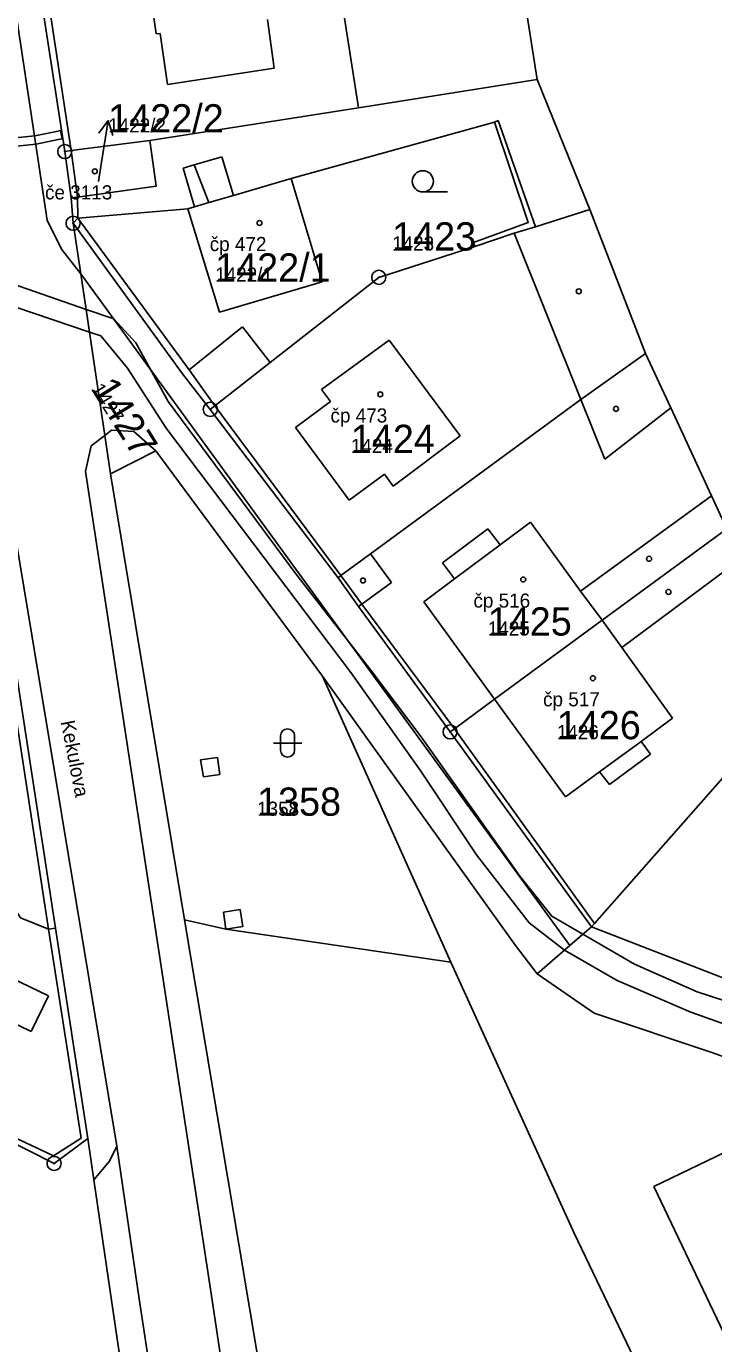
# Model space of a CAD drawing. Extents: x -763628 to -761565, y -976033 to -973833.
# Drawn here: x -762708.6 to -762659.9, y -975900.1 to -975806.8 of the extents above; entities that cross this region are included whole.
import ezdxf

# ---------------------------------------------------------------- set-up
doc = ezdxf.new("R2010")
doc.units = 0
for name, color, linetype in [('KN_cisla parcel 1000', 7, 'Continuous'), ('KN_cisla parcel 500', 7, 'Continuous'), ('KN_cisla parcel znacky', 7, 'Continuous'), ('KN_cisla popisna 500', 7, 'Continuous'), ('KN_hranice parcel', 7, 'Continuous'), ('KN_hranice uzemi', 7, 'Continuous'), ('KN_popisy', 7, 'Continuous'), ('KN_vecna bremena', 7, 'Continuous'), ('KN_vnitrni kresba parcel', 7, 'Continuous'), ('KN_znacky bodu BP', 7, 'Continuous'), ('KN_znacky budov', 7, 'Continuous'), ('KN_znacky kultur', 7, 'Continuous')]:
    doc.layers.add(name, color=color, linetype=linetype)

msp = doc.modelspace()

# ---------------------------------------------------------------- linework, layer by layer
at = {"layer": 'KN_cisla parcel znacky'}
for p, q in [((-762702.801, -975813.496), (-762703.452, -975814.407)), ((-762703.27, -975816.46), (-762702.801, -975813.496)), ((-762702.801, -975813.496), (-762702.463, -975814.563)), ((-762703.49, -975817.83), (-762703.27, -975816.46))]:
    msp.add_line(p, q, dxfattribs=at)
at = {"layer": 'KN_hranice parcel'}
for p, q in [((-762672.43, -975810.6), (-762675.18, -975793.11)), ((-762685.07, -975812.6), (-762687.85, -975794.92)), ((-762685.07, -975812.6), (-762672.43, -975810.6)), ((-762668.69, -975819.8), (-762672.43, -975810.6)), ((-762699.86, -975814.93), (-762685.07, -975812.6)), ((-762705.87, -975815.7), (-762705.42, -975818.99)), ((-762705.42, -975818.99), (-762705.28, -975820.78)), ((-762664.77, -975830), (-762668.69, -975819.8)), ((-762695.57, -975833.96), (-762686.53, -975845.89)), ((-762702.63, -975838.53), (-762697.4, -975870.1)), ((-762706.53, -975870.71), (-762709.96, -975848.37)), ((-762687.62, -975852.85), (-762678.54, -975873.1)), ((-762678.59, -975856.8), (-762668.58, -975870.61)), ((-762677.42, -975989.33), (-762697.4, -975870.1)), ((-762704.25, -975885.6), (-762706.53, -975870.71)), ((-762668.58, -975870.61), (-762600.43, -975897.06))]:
    msp.add_line(p, q, dxfattribs=at)
for points in [[(-762707.61, -975804.32), (-762707.3, -975806.4), (-762705.87, -975815.7)], [(-762705.28, -975820.78), (-762704.95, -975820.42), (-762697.17, -975819.76), (-762694.91, -975827.07), (-762687.66, -975824.92), (-762689.85, -975817.61), (-762675.46, -975813.61), (-762673.06, -975820.73), (-762676.94, -975822.14), (-762676.85, -975822.43)], [(-762705.87, -975815.7), (-762705.43, -975815.63), (-762699.86, -975814.93)], [(-762699.86, -975814.93), (-762699.41, -975818.16), (-762704.98, -975818.93), (-762705.42, -975818.99)], [(-762676.85, -975822.43), (-762674.05, -975821.48), (-762672.54, -975821.04), (-762668.69, -975819.8)], [(-762705.28, -975820.78), (-762697.54, -975831.44), (-762695.57, -975833.96)], [(-762705.28, -975820.78), (-762704.74, -975824.35), (-762703.04, -975835.8), (-762702.63, -975838.53)], [(-762695.57, -975833.96), (-762695.26, -975833.72), (-762691.33, -975830.64), (-762683.64, -975824.61), (-762676.85, -975822.43)], [(-762686.53, -975845.89), (-762686.32, -975845.73), (-762684.22, -975844.19), (-762669.34, -975833.26), (-762664.77, -975830)], [(-762659, -975842.41), (-762660.08, -975840.09), (-762662.97, -975833.86), (-762664.77, -975830)], [(-762687.62, -975852.85), (-762699.43, -975836.9), (-762702.63, -975838.53)], [(-762678.59, -975856.8), (-762678.28, -975856.58), (-762675.44, -975854.48), (-762667.84, -975848.9), (-762659, -975842.41)], [(-762668.58, -975870.61), (-762668.38, -975870.38), (-762654.02, -975854.09), (-762658.07, -975844.6), (-762659, -975842.41)], [(-762686.53, -975845.89), (-762685.08, -975847.93), (-762678.59, -975856.8)], [(-762672.43, -975873.94), (-762673.97, -975871.92), (-762687.62, -975852.85)], [(-762706.53, -975870.71), (-762707.03, -975870.78), (-762709, -975869.96), (-762711.64, -975865.88), (-762717.05, -975863.12)], [(-762697.4, -975870.1), (-762694.46, -975870.78), (-762678.54, -975873.1)], [(-762672.43, -975873.94), (-762670.12, -975871.94), (-762668.58, -975870.61)], [(-762678.54, -975873.1), (-762669.81, -975892.31), (-762663.2, -975906.12), (-762637.21, -975927.3), (-762610.62, -975949.74), (-762567.25, -975930.3)], [(-762583, -975916.45), (-762586.65, -975914.98), (-762598.49, -975908.78), (-762608.94, -975902.46), (-762620.42, -975896.09), (-762629.58, -975891.54), (-762640.87, -975886.7), (-762649.51, -975883.27), (-762660.07, -975879.51), (-762668.39, -975876.72), (-762672.43, -975873.94)], [(-762664.18, -975888.99), (-762658.48, -975886.26), (-762647.8, -975908.63), (-762653.51, -975911.36), (-762664.18, -975888.99)]]:
    msp.add_lwpolyline(points, dxfattribs=at)
at = {"layer": 'KN_hranice uzemi'}
for points in [[(-762704.25, -975885.6), (-762706.63, -975887.36), (-762712.11, -975884.61), (-762712.99, -975884.17), (-762723.25, -975879.02)], [(-762701.65, -975903.33), (-762703.81, -975888.53), (-762704.25, -975885.6)]]:
    msp.add_lwpolyline(points, dxfattribs=at)
at = {"layer": 'KN_vecna bremena'}
for points in [[(-762715.75, -975811), (-762715.02, -975815.92), (-762713.26, -975815.73), (-762707.9, -975815.19), (-762706.35, -975814.86), (-762706.06, -975814.8), (-762706.18, -975814.22), (-762706.47, -975814.28), (-762708, -975814.59), (-762713.32, -975815.13), (-762714.96, -975815.31)], [(-762713.91, -975823.44), (-762713.65, -975825.15), (-762712.07, -975825.81), (-762704.12, -975828.5), (-762704.36, -975826.88), (-762711.69, -975824.33)], [(-762669.19, -975871.13), (-762671.4, -975869.86), (-762673.66, -975867.02), (-762680.64, -975857.14), (-762684.13, -975852.52), (-762689.51, -975845.6), (-762698.55, -975833.4), (-762700.85, -975829.24), (-762702.39, -975827.56), (-762704.36, -975826.88), (-762704.12, -975828.5), (-762703.33, -975828.76), (-762701.43, -975831.04), (-762698.69, -975835.29), (-762685.62, -975852.6), (-762680.72, -975859.51), (-762676.72, -975865.5), (-762672.99, -975870.33), (-762670.5, -975872.27)], [(-762589.73, -975910.07), (-762591.82, -975907.53), (-762610.83, -975895.95), (-762618.14, -975892.29), (-762637.41, -975883.43), (-762650.37, -975878.71), (-762661.1, -975875.2), (-762665.53, -975873.26), (-762669.19, -975871.13), (-762670.5, -975872.27), (-762666.76, -975874.41), (-762661.54, -975876.65), (-762655.1, -975878.93), (-762648.84, -975880.84), (-762641.41, -975883.56), (-762629.7, -975888.61), (-762614.65, -975895.8), (-762608.45, -975899.11), (-762595.41, -975907.08)]]:
    msp.add_lwpolyline(points, close=True, dxfattribs=at)
at = {"layer": 'KN_vnitrni kresba parcel'}
for p, q in [((-762707.11, -975820.55), (-762722.28, -975720.1)), ((-762699.41, -975807.37), (-762699.94, -975803.51)), ((-762707.16, -975804.22), (-762705.43, -975815.63)), ((-762691.51, -975806.34), (-762691.06, -975809.8)), ((-762699.11, -975807.33), (-762699.41, -975807.37)), ((-762698.61, -975810.95), (-762699.11, -975807.33)), ((-762691.06, -975809.8), (-762698.61, -975810.95)), ((-762675.46, -975813.61), (-762675.18, -975813.51)), ((-762675.18, -975813.51), (-762672.54, -975821.04)), ((-762704.98, -975818.93), (-762705.43, -975815.63)), ((-762694.75, -975816.07), (-762696.71, -975816.65)), ((-762693.94, -975818.81), (-762694.75, -975816.07)), ((-762696.71, -975816.65), (-762697.49, -975816.88)), ((-762697.49, -975816.88), (-762696.68, -975819.62)), ((-762696.71, -975816.65), (-762695.68, -975819.32)), ((-762689.85, -975817.61), (-762693.94, -975818.81)), ((-762704.95, -975820.42), (-762704.98, -975818.93)), ((-762693.94, -975818.81), (-762695.68, -975819.32)), ((-762696.68, -975819.62), (-762697.17, -975819.76)), ((-762695.68, -975819.32), (-762696.68, -975819.62)), ((-762706.11, -975822.61), (-762707.11, -975820.55)), ((-762697.07, -975831.16), (-762704.95, -975820.42)), ((-762674.05, -975821.48), (-762669.34, -975833.26)), ((-762706.11, -975822.61), (-762704.74, -975824.35)), ((-762704.74, -975824.35), (-762670.12, -975871.94)), ((-762693.3, -975828.12), (-762697.07, -975831.16)), ((-762691.33, -975830.64), (-762693.3, -975828.12)), ((-762687.69, -975832.56), (-762682.9, -975829.07)), ((-762682.9, -975829.07), (-762677.89, -975835.84)), ((-762697.07, -975831.16), (-762695.26, -975833.72)), ((-762687.06, -975833.41), (-762687.69, -975832.56)), ((-762695.26, -975833.72), (-762686.32, -975845.73)), ((-762689.54, -975835.25), (-762687.06, -975833.41)), ((-762667.63, -975837.49), (-762669.34, -975833.26)), ((-762662.97, -975833.86), (-762667.63, -975837.49)), ((-762702.56, -975835.43), (-762703.04, -975835.8)), ((-762700.99, -975835.52), (-762702.56, -975835.43)), ((-762699.43, -975836.9), (-762700.99, -975835.52)), ((-762685.73, -975840.38), (-762689.54, -975835.25)), ((-762704.01, -975836.55), (-762704.41, -975838.36)), ((-762703.04, -975835.8), (-762704.01, -975836.55)), ((-762677.89, -975835.84), (-762682.62, -975839.39)), ((-762695.56, -975896.26), (-762704.41, -975838.36)), ((-762683.25, -975838.54), (-762685.73, -975840.38)), ((-762682.62, -975839.39), (-762683.25, -975838.54)), ((-762710, -975839.16), (-762702.18, -975886.14)), ((-762660.08, -975840.09), (-762669.36, -975846.84)), ((-762672.9, -975841.94), (-762675.06, -975843.56)), ((-762669.36, -975846.84), (-762672.9, -975841.94)), ((-762675.92, -975842.42), (-762679.14, -975844.82)), ((-762675.06, -975843.56), (-762675.92, -975842.42)), ((-762678.29, -975845.96), (-762675.06, -975843.56)), ((-762684.22, -975844.19), (-762682.74, -975846.21)), ((-762679.14, -975844.82), (-762678.29, -975845.96)), ((-762658.07, -975844.6), (-762666.43, -975850.82)), ((-762686.32, -975845.73), (-762684.84, -975847.75)), ((-762678.29, -975845.96), (-762680.45, -975847.58)), ((-762682.74, -975846.21), (-762684.84, -975847.75)), ((-762667.84, -975848.9), (-762669.36, -975846.84)), ((-762684.84, -975847.75), (-762685.08, -975847.93)), ((-762684.84, -975847.75), (-762678.28, -975856.58)), ((-762675.44, -975854.48), (-762680.45, -975847.58)), ((-762707.03, -975870.78), (-762710.46, -975848.4)), ((-762667.84, -975848.9), (-762666.43, -975850.82)), ((-762666.43, -975850.82), (-762662.85, -975855.84)), ((-762670.42, -975861.4), (-762675.44, -975854.48)), ((-762662.85, -975855.84), (-762665.07, -975857.47)), ((-762678.28, -975856.58), (-762668.38, -975870.38)), ((-762668.01, -975859.63), (-762665.07, -975857.47)), ((-762665.07, -975857.47), (-762664.4, -975858.38)), ((-762696.26, -975858.79), (-762695.06, -975858.62)), ((-762696.06, -975859.98), (-762696.26, -975858.79)), ((-762695.06, -975858.62), (-762694.9, -975859.81)), ((-762664.4, -975858.38), (-762667.32, -975860.52)), ((-762694.9, -975859.81), (-762696.06, -975859.98)), ((-762668.01, -975859.63), (-762670.42, -975861.4)), ((-762667.32, -975860.52), (-762668.01, -975859.63)), ((-762693.45, -975869.39), (-762694.64, -975869.57)), ((-762694.64, -975869.57), (-762694.46, -975870.78)), ((-762693.27, -975870.58), (-762693.45, -975869.39)), ((-762704.72, -975885.57), (-762707.03, -975870.78)), ((-762694.46, -975870.78), (-762693.27, -975870.58)), ((-762707.02, -975875.5), (-762710.31, -975873.9)), ((-762708.25, -975878.02), (-762707.02, -975875.5)), ((-762711.54, -975876.43), (-762708.25, -975878.02)), ((-762711.97, -975884.34), (-762706.66, -975886.82)), ((-762706.66, -975886.82), (-762704.72, -975885.57)), ((-762702.7, -975887.2), (-762702.18, -975886.14)), ((-762700.61, -975896.95), (-762702.18, -975886.14)), ((-762703.81, -975888.53), (-762702.7, -975887.2)), ((-762681.75, -975986.7), (-762695.56, -975896.26)), ((-762687.48, -975983.23), (-762700.61, -975896.95))]:
    msp.add_line(p, q, dxfattribs=at)
at = {"layer": 'KN_znacky bodu BP'}
for centre, radius in [((-762705.87, -975815.7), 0.5), ((-762705.87, -975815.7), 0.0303), ((-762705.28, -975820.78), 0.5), ((-762705.28, -975820.78), 0.0303), ((-762683.64, -975824.61), 0.5), ((-762683.64, -975824.61), 0.0303), ((-762695.57, -975833.96), 0.5), ((-762695.57, -975833.96), 0.0303), ((-762678.59, -975856.8), 0.5), ((-762678.59, -975856.8), 0.0303), ((-762706.63, -975887.36), 0.5), ((-762706.63, -975887.36), 0.0303)]:
    msp.add_circle(centre, radius, dxfattribs=at)
at = {"layer": 'KN_znacky budov'}
for centre in [(-762703.747, -975817.099), (-762692.087, -975820.759), (-762669.487, -975825.599), (-762683.537, -975832.899), (-762666.847, -975833.919), (-762664.507, -975844.539), (-762684.757, -975846.079), (-762673.417, -975846.009), (-762663.137, -975846.889), (-762668.487, -975852.999)]:
    msp.add_circle(centre, 0.175, dxfattribs=at)
at = {"layer": 'KN_znacky kultur'}
for p, q in [((-762680.523, -975818.56), (-762678.773, -975818.56)), ((-762690.601, -975857.091), (-762690.601, -975858.092)), ((-762689.599, -975858.092), (-762689.599, -975857.091)), ((-762691.101, -975857.591), (-762689.099, -975857.591))]:
    msp.add_line(p, q, dxfattribs=at)
msp.add_circle((-762680.523, -975817.81), 0.75, dxfattribs=at)
for centre, start, end in [((-762690.1, -975857.091), 0, 180), ((-762690.1, -975858.091), 180, 359.98789)]:
    msp.add_arc(centre, 0.5, start, end, dxfattribs=at)

# ---------------------------------------------------------------- texts
at = {"layer": 'KN_cisla parcel 1000'}
for s, p in [('1422/2', (-762702.8, -975814.35)), ('1423', (-762682.7, -975822.71)), ('1422/1', (-762695.23, -975824.91)), ('1424', (-762685.62, -975837.05)), ('1425', (-762675.93, -975849.98)), ('1426', (-762671.04, -975857.32)), ('1358', (-762692.26, -975862.74))]:
    msp.add_text(s, height=2, dxfattribs=at).set_placement(p)
msp.add_text('1427', height=2, rotation=302, dxfattribs=at).set_placement((-762704.05, -975832.5))
at = {"layer": 'KN_cisla parcel 500'}
for s, p in [('1422/2', (-762702.8, -975814.35)), ('1423', (-762682.7, -975822.71)), ('1422/1', (-762695.23, -975824.91)), ('1424', (-762685.62, -975837.05)), ('1425', (-762675.93, -975849.98)), ('1426', (-762671.04, -975857.32)), ('1358', (-762692.26, -975862.74))]:
    msp.add_text(s, height=1, dxfattribs=at).set_placement(p)
msp.add_text('1427', height=1, rotation=302, dxfattribs=at).set_placement((-762704.05, -975832.5))
at = {"layer": 'KN_cisla popisna 500'}
for s, p in [('če 3113', (-762707.271, -975819.091)), ('čp 472', (-762695.611, -975822.751)), ('čp 473', (-762687.061, -975834.891)), ('čp 516', (-762676.941, -975848.001)), ('čp 517', (-762672.011, -975854.991))]:
    msp.add_text(s, height=1, dxfattribs=at).set_placement(p)
at = {"layer": 'KN_popisy'}
msp.add_text('Kekulova', height=1, rotation=281, dxfattribs=at).set_placement((-762706.164, -975856.082))

doc.saveas('drawing.dxf')
